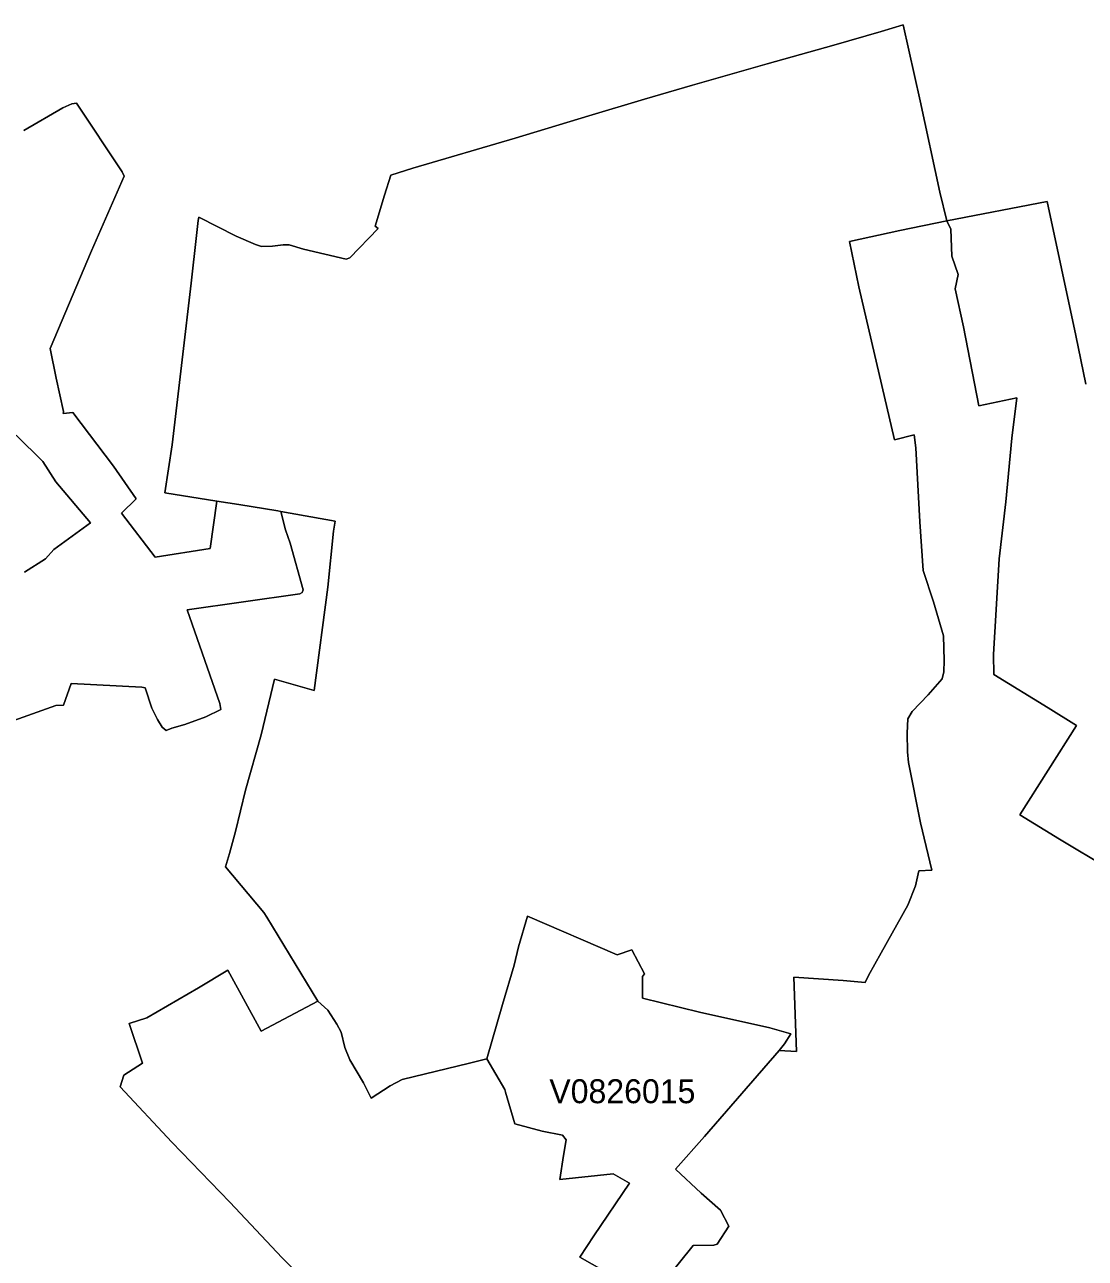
# Model space of a CAD drawing. Extents: x 369010 to 735936, y 6377141 to 6616555.
# Drawn here: x 492170 to 496599, y 6469913 to 6475064 of the extents above; entities that cross this region are included whole.
import ezdxf
from ezdxf.enums import TextEntityAlignment as Align

# ---------------------------------------------------------------- set-up
doc = ezdxf.new("R2010")
doc.units = 0
doc.header["$LTSCALE"] = 40
doc.layers.add('3', color=7, linetype='Continuous', lineweight=13)
doc.layers.add('4', color=7, linetype='Continuous')

msp = doc.modelspace()

# ---------------------------------------------------------------- linework, layer by layer
at = {"layer": '3'}
for points in [[(492972.04, 6473074.88), (493064.39, 6473060.15), (493226.42, 6473033.34), (493239.16, 6473031.03), (493466.4, 6472990.81), (493459.28, 6472949.6), (493435.45, 6472715.91), (493379.18, 6472283.61), (493212.52, 6472330.45), (493157.07, 6472098.91), (493092.69, 6471867.2), (493050.32, 6471695.41), (493025, 6471602.73), (493008.45, 6471547.12), (493168.99, 6471356.29), (493181.57, 6471337.75), (493394.07, 6470986.22), (493435.78, 6470949.15), (493473.52, 6470890.4), (493492.05, 6470857.13), (493506.45, 6470793.41), (493528.13, 6470742.27), (493584.9, 6470646.44), (493616.84, 6470581.9), (493696.12, 6470633.2), (493745.93, 6470660.01), (494026.8, 6470727.37), (494099.62, 6470746.57), (494164.49, 6470972.98), (494214.31, 6471137.16), (494232.35, 6471213.96), (494269.92, 6471341.56), (494644.13, 6471180.69), (494704.87, 6471201.71), (494758.49, 6471100.92), (494749.05, 6471089.5), (494749.72, 6470998.8), (494987.38, 6470940.71), (495281.15, 6470875), (495368.7, 6470850.18), (495343.05, 6470807.98), (495320.21, 6470781.16), (495392.2, 6470776.03), (495382.11, 6471086.35), (495587.99, 6471073.44), (495680.01, 6471064.51), (495692.76, 6471094.63), (495746.71, 6471187.97), (495857.77, 6471387.24), (495889.54, 6471467.67), (495902.95, 6471531.39), (495957.9, 6471533.38), (495910.56, 6471730.99), (495860.58, 6471982.56), (495856.77, 6472027.74), (495854.12, 6472105.69), (495857.93, 6472165.77), (495875.81, 6472196.39), (495942.84, 6472265.9), (496000.93, 6472332.43), (496007.88, 6472361.06), (496009.7, 6472409.72), (496006.39, 6472512), (495964.02, 6472654.34), (495921.32, 6472785.09), (495907.09, 6472987.83), (495890.37, 6473296.82), (495883.42, 6473351.61), (495802.32, 6473329.93), (495653.37, 6473969.43), (495613.81, 6474158.44), (495824.5, 6474204.45), (496019.96, 6474245), (495991, 6474363.66), (495908.58, 6474745.65), (495838.57, 6475063.58), (495746.22, 6475034.45), (495548.27, 6474978.18), (495270.39, 6474899.73), (494958.75, 6474811.02), (494757.33, 6474753.09), (494524.96, 6474683.25), (494218.28, 6474589.58), (493790.46, 6474464.46), (493698.6, 6474434.83), (493672.95, 6474351.58), (493633.56, 6474222.65), (493646.63, 6474212.56), (493527.8, 6474090.09), (493512.41, 6474083.96), (493334.49, 6474126.33), (493274.25, 6474144.87), (493249.42, 6474144.7), (493205.4, 6474139.07), (493158.23, 6474137.42), (493133.74, 6474145.69), (493053.3, 6474180.12), (492897.06, 6474259.73), (492893.92, 6474245.66), (492887.63, 6474184.09)], [(492897.06, 6474259.73), (493053.3, 6474180.12), (493133.74, 6474145.69), (493158.23, 6474137.42), (493205.4, 6474139.07), (493249.42, 6474144.7), (493274.25, 6474144.87), (493334.49, 6474126.33), (493512.41, 6474083.96), (493527.8, 6474090.09), (493646.63, 6474212.56), (493633.56, 6474222.65), (493672.95, 6474351.58), (493698.6, 6474434.83), (493790.46, 6474464.46), (494218.28, 6474589.58), (494524.96, 6474683.25), (494757.33, 6474753.09), (494958.75, 6474811.02), (495270.39, 6474899.73), (495548.27, 6474978.18), (495746.22, 6475034.45), (495838.57, 6475063.58), (495908.58, 6474745.65), (495991, 6474363.66), (496019.96, 6474245), (496439.02, 6474324.94), (496559.34, 6473765.86), (496600.88, 6473562.46)], [(492105.62, 6472152.2), (492300.42, 6472220.72), (492332.86, 6472222.54), (492363.65, 6472312.74), (492659.4, 6472298.17), (492673.8, 6472294.7), (492700.78, 6472209.96), (492724.28, 6472162.96), (492744.14, 6472130.52), (492760.36, 6472116.12), (492783.86, 6472126.88), (492839.3, 6472141.28), (492925.86, 6472173.88), (492989.09, 6472204.5), (492985.44, 6472229.65), (492848.41, 6472621.07), (493318.27, 6472687.6), (493329.03, 6472693.07), (493332.67, 6472703.99), (493278.55, 6472898.62), (493258.69, 6472954.56), (493239.16, 6473031.03), (493226.42, 6473033.34), (493064.39, 6473060.15), (492972.04, 6473074.88), (492944.9, 6472877.11), (492715.34, 6472840.53), (492574.17, 6473023.58), (492635.24, 6473084.65), (492541.56, 6473220.53), (492371.59, 6473444.45), (492330.88, 6473440.48), (492331.87, 6473448.59), (492301.42, 6473587.78), (492275.93, 6473711.41), (492449.21, 6474119.71), (492585.42, 6474430.53), (492577.15, 6474449.89), (492386.32, 6474735.39), (492366.96, 6474733.4), (492329.22, 6474716.02), (492166.36, 6474621.35)], [(492166.36, 6474621.35), (492329.22, 6474716.02), (492366.96, 6474733.4), (492386.32, 6474735.39), (492577.15, 6474449.89), (492585.42, 6474430.53), (492449.21, 6474119.71), (492275.93, 6473711.41), (492301.42, 6473587.78), (492331.87, 6473448.59), (492330.88, 6473440.48), (492371.59, 6473444.45), (492541.56, 6473220.53), (492635.24, 6473084.65), (492574.17, 6473023.58), (492715.34, 6472840.53), (492944.9, 6472877.11), (492972.04, 6473074.88), (492755.89, 6473109.14), (492785.35, 6473309.9), (492827.72, 6473663.75), (492865.45, 6473984.49), (492887.63, 6474184.09), (492893.92, 6474245.66), (492897.06, 6474259.73)], [(496600.88, 6473562.46), (496559.34, 6473765.86), (496439.02, 6474324.94), (496019.96, 6474245), (496037.67, 6474209.58), (496041.48, 6474097.2), (496066.96, 6474019.91), (496055.54, 6473961.16), (496089.97, 6473802.27), (496154.02, 6473471.6), (496312.07, 6473505.19), (496291.22, 6473336.71), (496266.56, 6473072.07), (496238.43, 6472833.25), (496215.42, 6472434.22), (496216.74, 6472349.98), (496443.98, 6472211.45), (496561.32, 6472137.3), (496325.15, 6471765.08), (496490.82, 6471662.97), (496695.05, 6471540.5)], [(496019.96, 6474245), (495824.5, 6474204.45), (495613.81, 6474158.44), (495653.37, 6473969.43), (495802.32, 6473329.93), (495883.42, 6473351.61), (495890.37, 6473296.82), (495907.09, 6472987.83), (495921.32, 6472785.09), (495964.02, 6472654.34), (496006.39, 6472512), (496009.7, 6472409.72), (496007.88, 6472361.06), (496000.93, 6472332.43), (495942.84, 6472265.9), (495875.81, 6472196.39), (495857.93, 6472165.77), (495854.12, 6472105.69), (495856.77, 6472027.74), (495860.58, 6471982.56), (495910.56, 6471730.99), (495957.9, 6471533.38), (495902.95, 6471531.39), (495889.54, 6471467.67), (495857.77, 6471387.24), (495746.71, 6471187.97), (495692.76, 6471094.63), (495680.01, 6471064.51), (495587.99, 6471073.44), (495382.11, 6471086.35), (495392.2, 6470776.03), (495320.21, 6470781.16), (495008.23, 6470422.35), (494887.75, 6470285.98), (494994.99, 6470185.68), (495075.93, 6470114.51), (495110.52, 6470046.82), (495061.36, 6469972.84), (495047.29, 6469967.71), (494960.57, 6469966.72), (494784.8, 6469746.27)], [(496695.05, 6471540.5), (496490.82, 6471662.97), (496325.15, 6471765.08), (496561.32, 6472137.3), (496443.98, 6472211.45), (496216.74, 6472349.98), (496215.42, 6472434.22), (496238.43, 6472833.25), (496266.56, 6473072.07), (496291.22, 6473336.71), (496312.07, 6473505.19), (496154.02, 6473471.6), (496089.97, 6473802.27), (496055.54, 6473961.16), (496066.96, 6474019.91), (496041.48, 6474097.2), (496037.67, 6474209.58), (496019.96, 6474245)], [(492887.63, 6474184.09), (492865.45, 6473984.49), (492827.72, 6473663.75), (492785.35, 6473309.9), (492755.89, 6473109.14), (492972.04, 6473074.88)], [(492169.01, 6472777.31), (492257.39, 6472833.25), (492291.65, 6472872.8), (492445.07, 6472983.86), (492300.75, 6473155.15), (492245.31, 6473239.56), (492135.25, 6473349.62)], [(492135.25, 6473349.62), (492245.31, 6473239.56), (492300.75, 6473155.15), (492445.07, 6472983.86), (492291.65, 6472872.8), (492257.39, 6472833.25), (492169.01, 6472777.31)], [(493408.14, 6469755.7), (493245.62, 6469915.58), (493027.15, 6470147.12), (492784.19, 6470398.52), (492568.87, 6470628.9), (492583.77, 6470677.39), (492662.38, 6470727.37), (492606.94, 6470893.04), (492679.76, 6470917.7), (492896.07, 6471042.99), (493018.21, 6471116.47), (493157.9, 6470861.6), (493394.07, 6470986.22), (493181.57, 6471337.75), (493168.99, 6471356.29), (493008.45, 6471547.12), (493025, 6471602.73), (493050.32, 6471695.41), (493092.69, 6471867.2), (493157.07, 6472098.91), (493212.52, 6472330.45), (493379.18, 6472283.61), (493435.45, 6472715.91), (493459.28, 6472949.6), (493466.4, 6472990.81), (493239.16, 6473031.03), (493258.69, 6472954.56), (493278.55, 6472898.62), (493332.67, 6472703.99), (493329.03, 6472693.07), (493318.27, 6472687.6), (492848.41, 6472621.07), (492985.44, 6472229.65), (492989.09, 6472204.5), (492925.86, 6472173.88), (492839.3, 6472141.28), (492783.86, 6472126.88), (492760.36, 6472116.12), (492744.14, 6472130.52), (492724.28, 6472162.96), (492700.78, 6472209.96), (492673.8, 6472294.7), (492659.4, 6472298.17), (492363.65, 6472312.74), (492332.86, 6472222.54), (492300.42, 6472220.72), (492105.62, 6472152.2)], [(494784.8, 6469746.27), (494960.57, 6469966.72), (495047.29, 6469967.71), (495061.36, 6469972.84), (495110.52, 6470046.82), (495075.93, 6470114.51), (494994.99, 6470185.68), (494887.75, 6470285.98), (495008.23, 6470422.35), (495320.21, 6470781.16), (495343.05, 6470807.98), (495368.7, 6470850.18), (495281.15, 6470875), (494987.38, 6470940.71), (494749.72, 6470998.8), (494749.05, 6471089.5), (494758.49, 6471100.92), (494704.87, 6471201.71), (494644.13, 6471180.69), (494269.92, 6471341.56), (494232.35, 6471213.96), (494214.31, 6471137.16), (494164.49, 6470972.98), (494099.62, 6470746.57), (494175.42, 6470618.47), (494177.57, 6470606.89), (494215.97, 6470474.65), (494330.83, 6470444.53), (494415.07, 6470427.32), (494430.96, 6470408.12), (494419.37, 6470343.07), (494404.64, 6470242.78), (494626.91, 6470265.78), (494695.27, 6470227.39), (494545.82, 6470007.27), (494487.72, 6469917.89), (494684.67, 6469806.18)], [(494684.67, 6469806.18), (494487.72, 6469917.89), (494545.82, 6470007.27), (494695.27, 6470227.39), (494626.91, 6470265.78), (494404.64, 6470242.78), (494419.37, 6470343.07), (494430.96, 6470408.12), (494415.07, 6470427.32), (494330.83, 6470444.53), (494215.97, 6470474.65), (494177.57, 6470606.89), (494175.42, 6470618.47), (494099.62, 6470746.57), (494026.8, 6470727.37), (493745.93, 6470660.01), (493696.12, 6470633.2), (493616.84, 6470581.9), (493584.9, 6470646.44), (493528.13, 6470742.27), (493506.45, 6470793.41), (493492.05, 6470857.13), (493473.52, 6470890.4), (493435.78, 6470949.15), (493394.07, 6470986.22), (493157.9, 6470861.6), (493018.21, 6471116.47), (492896.07, 6471042.99), (492679.76, 6470917.7), (492606.94, 6470893.04), (492662.38, 6470727.37), (492583.77, 6470677.39), (492568.87, 6470628.9), (492784.19, 6470398.52), (493027.15, 6470147.12), (493245.62, 6469915.58), (493408.14, 6469755.7)]]:
    msp.add_lwpolyline(points, dxfattribs=at)

# ---------------------------------------------------------------- texts
at = {"layer": '4'}
msp.add_text('V0826015', height=100, dxfattribs=at).set_placement((494665.56, 6470560.77), align=Align.CENTER)

doc.saveas('drawing.dxf')
